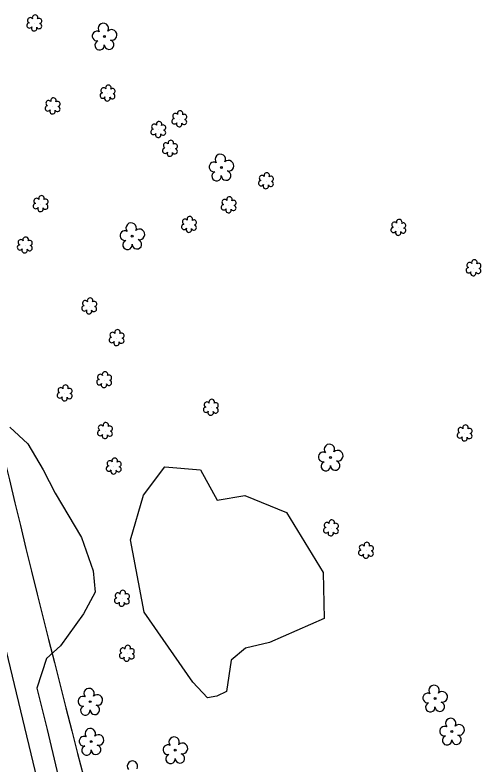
# Model space of a CAD drawing. Extents: x 3040896 to 3051146, y 687568 to 732976.
# Drawn here: x 3046828.5 to 3046994.6, y 709096.6 to 709363.8 of the extents above; entities that cross this region are included whole.
import ezdxf

# ---------------------------------------------------------------- set-up
doc = ezdxf.new("R2010")
doc.units = 0
for name, color, linetype in [('Exist Horizontal Alignment', 7, 'Continuous'), ('Exist Right of Way Line', 7, 'Continuous'), ('Exist Vegetation Hedge Row', 7, 'Continuous'), ('Exist Vegetation Shrub CELL', 7, 'Continuous'), ('Exist Vegetation Tree CELL', 7, 'Continuous')]:
    doc.layers.add(name, color=color, linetype=linetype)

msp = doc.modelspace()

# ---------------------------------------------------------------- linework, layer by layer
at = {"layer": 'Exist Horizontal Alignment'}
msp.add_arc((3052549.15, 710573.32), 5935.58, 193.024643, 198.245368, dxfattribs=at)
at = {"layer": 'Exist Right of Way Line'}
for radius in [5885.58, 5985.58]:
    msp.add_arc((3052549.15, 710573.32), radius, 193.024643, 198.245368, dxfattribs=at)
at = {"layer": 'Exist Vegetation Hedge Row'}
for points in [[(3046826.75, 709216.74), (3046833.08, 709210.82), (3046838.57, 709201.58), (3046842.9, 709193.2), (3046852.21, 709177.46), (3046856.46, 709165.54), (3046857.08, 709157.88), (3046852.9, 709150.18), (3046844.71, 709138.82), (3046839.83, 709134.26)], [(3046891.93, 709125.82), (3046874.56, 709150.74), (3046869.67, 709176.59), (3046874.34, 709192.45), (3046881.92, 709202.66), (3046894.6, 709201.52), (3046900.57, 709190.75), (3046910.49, 709192.37), (3046925.36, 709186.35), (3046938.4, 709164.88), (3046938.74, 709148.51), (3046919.22, 709140.01), (3046910.7, 709137.91), (3046905.6, 709133.66), (3046904.7, 709128.03), (3046903.88, 709122.48), (3046900.51, 709120.82), (3046897.12, 709120.17), (3046891.93, 709125.82)], [(3046842.43, 709066.63), (3046823.92, 709143.3)], [(3046839.83, 709134.26), (3046836.37, 709123.62), (3046840, 709108.88), (3046849.84, 709067.12)]]:
    msp.add_lwpolyline(points, dxfattribs=at)
at = {"layer": 'Exist Vegetation Shrub CELL'}
for p, q in [((3046835.48, 709360.74), (3046835.48, 709360.74)), ((3046861.6, 709335.74), (3046861.6, 709335.74)), ((3046842.03, 709331.17), (3046842.03, 709331.17)), ((3046887.19, 709326.56), (3046887.19, 709326.56)), ((3046879.68, 709322.75), (3046879.68, 709322.75)), ((3046883.86, 709316.07), (3046883.86, 709316.07)), ((3046918.05, 709304.47), (3046918.05, 709304.47)), ((3046837.74, 709296.31), (3046837.74, 709296.31)), ((3046904.76, 709295.89), (3046904.76, 709295.89)), ((3046890.64, 709288.89), (3046890.64, 709288.89)), ((3046965.26, 709287.82), (3046965.26, 709287.82)), ((3046832.11, 709281.55), (3046832.11, 709281.55)), ((3046992.03, 709273.42), (3046992.03, 709273.42)), ((3046855.07, 709259.82), (3046855.07, 709259.82)), ((3046864.83, 709248.52), (3046864.83, 709248.52)), ((3046860.4, 709233.51), (3046860.4, 709233.51)), ((3046846.33, 709228.78), (3046846.33, 709228.78)), ((3046898.42, 709223.66), (3046898.42, 709223.66)), ((3046860.69, 709215.38), (3046860.69, 709215.38)), ((3046988.88, 709214.53), (3046988.88, 709214.53)), ((3046863.82, 709202.69), (3046863.82, 709202.69)), ((3046941.21, 709180.67), (3046941.21, 709180.67)), ((3046953.72, 709172.65), (3046953.72, 709172.65)), ((3046866.72, 709155.56), (3046866.72, 709155.56)), ((3046868.48, 709135.95), (3046868.48, 709135.95))]:
    msp.add_line(p, q, dxfattribs=at)
for centre, radius, start, end in [((3046834, 709361.86), 0.968, 35.8908, 245.4216), ((3046835.71, 709362.78), 0.99, 334.8391, 200.4717), ((3046837.16, 709361.61), 0.929, 284.4567, 126.0861), ((3046833.68, 709360.03), 0.955, 95.1099, 327.9534), ((3046835.36, 709359.05), 0.984, 151.2797, 21.387), ((3046837.12, 709359.81), 0.937, 204.9913, 73.4601), ((3046860.12, 709336.86), 0.968, 35.8908, 245.4216), ((3046861.83, 709337.78), 0.99, 334.8391, 200.4717), ((3046859.8, 709335.03), 0.955, 95.1099, 327.9534), ((3046863.24, 709334.81), 0.937, 204.9913, 73.4601), ((3046863.27, 709336.61), 0.929, 284.4567, 126.0861), ((3046840.54, 709332.29), 0.968, 35.8908, 245.4216), ((3046842.25, 709333.21), 0.99, 334.8391, 200.4717), ((3046843.7, 709332.04), 0.929, 284.4567, 126.0861), ((3046861.47, 709334.05), 0.984, 151.2797, 21.387), ((3046840.23, 709330.46), 0.955, 95.1099, 327.9534), ((3046841.9, 709329.48), 0.984, 151.2797, 21.387), ((3046843.66, 709330.24), 0.937, 204.9913, 73.4601), ((3046887.42, 709328.61), 0.99, 334.8391, 200.4717), ((3046885.71, 709327.69), 0.968, 35.8908, 245.4216), ((3046888.86, 709327.43), 0.929, 284.4567, 126.0861), ((3046878.2, 709323.87), 0.968, 35.8908, 245.4216), ((3046879.91, 709324.79), 0.99, 334.8391, 200.4717), ((3046881.35, 709323.61), 0.929, 284.4567, 126.0861), ((3046885.39, 709325.86), 0.955, 95.1099, 327.9534), ((3046887.06, 709324.88), 0.984, 151.2797, 21.387), ((3046888.82, 709325.64), 0.937, 204.9913, 73.4601), ((3046877.88, 709322.04), 0.955, 95.1099, 327.9534), ((3046879.55, 709321.06), 0.984, 151.2797, 21.387), ((3046881.32, 709321.82), 0.937, 204.9913, 73.4601), ((3046884.09, 709318.11), 0.99, 334.8391, 200.4717), ((3046882.06, 709315.36), 0.955, 95.1099, 327.9534), ((3046882.38, 709317.19), 0.968, 35.8908, 245.4216), ((3046885.53, 709316.94), 0.929, 284.4567, 126.0861), ((3046883.73, 709314.38), 0.984, 151.2797, 21.387), ((3046885.5, 709315.14), 0.937, 204.9913, 73.4601), ((3046916.57, 709305.59), 0.968, 35.8908, 245.4216), ((3046918.28, 709306.51), 0.99, 334.8391, 200.4717), ((3046919.72, 709305.34), 0.929, 284.4567, 126.0861), ((3046916.25, 709303.76), 0.955, 95.1099, 327.9534), ((3046917.92, 709302.78), 0.984, 151.2797, 21.387), ((3046919.69, 709303.54), 0.937, 204.9913, 73.4601), ((3046836.25, 709297.43), 0.968, 35.8908, 245.4216), ((3046837.97, 709298.35), 0.99, 334.8391, 200.4717), ((3046839.41, 709297.17), 0.929, 284.4567, 126.0861), ((3046903.27, 709297.01), 0.968, 35.8908, 245.4216), ((3046904.98, 709297.93), 0.99, 334.8391, 200.4717), ((3046906.43, 709296.75), 0.929, 284.4567, 126.0861), ((3046835.94, 709295.6), 0.955, 95.1099, 327.9534), ((3046837.61, 709294.62), 0.984, 151.2797, 21.387), ((3046839.37, 709295.38), 0.937, 204.9913, 73.4601), ((3046902.96, 709295.18), 0.955, 95.1099, 327.9534), ((3046906.39, 709294.96), 0.937, 204.9913, 73.4601), ((3046904.63, 709294.2), 0.984, 151.2797, 21.387), ((3046889.15, 709290.02), 0.968, 35.8908, 245.4216), ((3046890.87, 709290.93), 0.99, 334.8391, 200.4717), ((3046892.31, 709289.76), 0.929, 284.4567, 126.0861), ((3046963.78, 709288.95), 0.968, 35.8908, 245.4216), ((3046965.49, 709289.86), 0.99, 334.8391, 200.4717), ((3046966.93, 709288.69), 0.929, 284.4567, 126.0861), ((3046888.84, 709288.19), 0.955, 95.1099, 327.9534), ((3046890.51, 709287.21), 0.984, 151.2797, 21.387), ((3046892.27, 709287.97), 0.937, 204.9913, 73.4601), ((3046963.46, 709287.12), 0.955, 95.1099, 327.9534), ((3046966.9, 709286.89), 0.937, 204.9913, 73.4601), ((3046832.34, 709283.59), 0.99, 334.8391, 200.4717), ((3046965.13, 709286.14), 0.984, 151.2797, 21.387), ((3046830.31, 709280.85), 0.955, 95.1099, 327.9534), ((3046830.62, 709282.68), 0.968, 35.8908, 245.4216), ((3046833.74, 709280.62), 0.937, 204.9913, 73.4601), ((3046833.78, 709282.42), 0.929, 284.4567, 126.0861), ((3046831.98, 709279.87), 0.984, 151.2797, 21.387), ((3046992.26, 709275.46), 0.99, 334.8391, 200.4717), ((3046990.23, 709272.72), 0.955, 95.1099, 327.9534), ((3046990.55, 709274.55), 0.968, 35.8908, 245.4216), ((3046993.7, 709274.29), 0.929, 284.4567, 126.0861), ((3046991.9, 709271.74), 0.984, 151.2797, 21.387), ((3046993.67, 709272.49), 0.937, 204.9913, 73.4601), ((3046855.3, 709261.86), 0.99, 334.8391, 200.4717), ((3046853.58, 709260.95), 0.968, 35.8908, 245.4216), ((3046856.74, 709260.69), 0.929, 284.4567, 126.0861), ((3046853.27, 709259.12), 0.955, 95.1099, 327.9534), ((3046854.94, 709258.14), 0.984, 151.2797, 21.387), ((3046856.7, 709258.89), 0.937, 204.9913, 73.4601), ((3046863.35, 709249.65), 0.968, 35.8908, 245.4216), ((3046865.06, 709250.57), 0.99, 334.8391, 200.4717), ((3046866.51, 709249.39), 0.929, 284.4567, 126.0861), ((3046863.03, 709247.82), 0.955, 95.1099, 327.9534), ((3046864.7, 709246.84), 0.984, 151.2797, 21.387), ((3046866.47, 709247.6), 0.937, 204.9913, 73.4601), ((3046860.63, 709235.55), 0.99, 334.8391, 200.4717), ((3046858.6, 709232.81), 0.955, 95.1099, 327.9534), ((3046858.91, 709234.64), 0.968, 35.8908, 245.4216), ((3046862.03, 709232.58), 0.937, 204.9913, 73.4601), ((3046862.07, 709234.38), 0.929, 284.4567, 126.0861), ((3046844.85, 709229.91), 0.968, 35.8908, 245.4216), ((3046846.56, 709230.82), 0.99, 334.8391, 200.4717), ((3046860.27, 709231.83), 0.984, 151.2797, 21.387), ((3046844.53, 709228.08), 0.955, 95.1099, 327.9534), ((3046847.97, 709227.85), 0.937, 204.9913, 73.4601), ((3046848, 709229.65), 0.929, 284.4567, 126.0861), ((3046846.2, 709227.1), 0.984, 151.2797, 21.387), ((3046896.94, 709224.79), 0.968, 35.8908, 245.4216), ((3046898.65, 709225.7), 0.99, 334.8391, 200.4717), ((3046900.09, 709224.53), 0.929, 284.4567, 126.0861), ((3046896.62, 709222.96), 0.955, 95.1099, 327.9534), ((3046900.06, 709222.73), 0.937, 204.9913, 73.4601), ((3046898.29, 709221.98), 0.984, 151.2797, 21.387), ((3046859.21, 709216.51), 0.968, 35.8908, 245.4216), ((3046860.92, 709217.42), 0.99, 334.8391, 200.4717), ((3046989.11, 709216.57), 0.99, 334.8391, 200.4717), ((3046858.89, 709214.67), 0.955, 95.1099, 327.9534), ((3046862.33, 709214.45), 0.937, 204.9913, 73.4601), ((3046862.36, 709216.25), 0.929, 284.4567, 126.0861), ((3046987.08, 709213.82), 0.955, 95.1099, 327.9534), ((3046987.4, 709215.65), 0.968, 35.8908, 245.4216), ((3046990.55, 709215.4), 0.929, 284.4567, 126.0861), ((3046860.56, 709213.7), 0.984, 151.2797, 21.387), ((3046988.75, 709212.84), 0.984, 151.2797, 21.387), ((3046990.52, 709213.6), 0.937, 204.9913, 73.4601), ((3046862.34, 709203.82), 0.968, 35.8908, 245.4216), ((3046864.05, 709204.73), 0.99, 334.8391, 200.4717), ((3046865.49, 709203.56), 0.929, 284.4567, 126.0861), ((3046862.02, 709201.99), 0.955, 95.1099, 327.9534), ((3046863.69, 709201.01), 0.984, 151.2797, 21.387), ((3046865.46, 709201.76), 0.937, 204.9913, 73.4601), ((3046939.73, 709181.8), 0.968, 35.8908, 245.4216), ((3046941.44, 709182.71), 0.99, 334.8391, 200.4717), ((3046939.41, 709179.97), 0.955, 95.1099, 327.9534), ((3046942.85, 709179.74), 0.937, 204.9913, 73.4601), ((3046942.88, 709181.54), 0.929, 284.4567, 126.0861), ((3046941.08, 709178.99), 0.984, 151.2797, 21.387), ((3046952.23, 709173.78), 0.968, 35.8908, 245.4216), ((3046953.94, 709174.7), 0.99, 334.8391, 200.4717), ((3046951.92, 709171.95), 0.955, 95.1099, 327.9534), ((3046955.35, 709171.73), 0.937, 204.9913, 73.4601), ((3046955.39, 709173.52), 0.929, 284.4567, 126.0861), ((3046953.59, 709170.97), 0.984, 151.2797, 21.387), ((3046866.94, 709157.6), 0.99, 334.8391, 200.4717), ((3046865.23, 709156.69), 0.968, 35.8908, 245.4216), ((3046868.39, 709156.43), 0.929, 284.4567, 126.0861), ((3046864.91, 709154.85), 0.955, 95.1099, 327.9534), ((3046866.59, 709153.88), 0.984, 151.2797, 21.387), ((3046868.35, 709154.63), 0.937, 204.9913, 73.4601), ((3046867, 709137.07), 0.968, 35.8908, 245.4216), ((3046868.71, 709137.99), 0.99, 334.8391, 200.4717), ((3046870.15, 709136.81), 0.929, 284.4567, 126.0861), ((3046866.68, 709135.24), 0.955, 95.1099, 327.9534), ((3046868.35, 709134.26), 0.984, 151.2797, 21.387), ((3046870.12, 709135.02), 0.937, 204.9913, 73.4601)]:
    msp.add_arc(centre, radius, start, end, dxfattribs=at)
at = {"layer": 'Exist Vegetation Tree CELL'}
for p, q in [((3046860.41, 709356.07), (3046860.41, 709356.07)), ((3046902.1, 709309.4), (3046902.1, 709309.4)), ((3046870.33, 709284.91), (3046870.33, 709284.91)), ((3046941.01, 709205.97), (3046941.01, 709205.97)), ((3046855.33, 709118.86), (3046855.33, 709118.86)), ((3046978.25, 709119.99), (3046978.25, 709119.99)), ((3046984.25, 709108.19), (3046984.25, 709108.19)), ((3046855.74, 709104.6), (3046855.74, 709104.6)), ((3046885.66, 709101.57), (3046885.66, 709101.57))]:
    msp.add_line(p, q, dxfattribs=at)
for centre in [(3046860.41, 709356.07), (3046902.1, 709309.4), (3046870.33, 709284.91), (3046941.01, 709205.97), (3046855.33, 709118.86), (3046978.25, 709119.99), (3046984.25, 709108.19), (3046855.74, 709104.6), (3046885.66, 709101.57)]:
    msp.add_circle(centre, 0.326, dxfattribs=at)
for centre, radius, start, end in [((3046860.02, 709358.95), 1.86, 330.1651, 219.7134), ((3046857.8, 709356.23), 1.73, 62.6636, 279.3457), ((3046862.96, 709356.66), 1.9, 257.1011, 134.1999), ((3046858.7, 709352.95), 1.69, 111.5671, 6.231), ((3046862.08, 709353.17), 1.7, 181.2822, 74.56), ((3046901.71, 709312.27), 1.86, 330.1651, 219.7134), ((3046899.49, 709309.55), 1.73, 62.6636, 279.3457), ((3046904.64, 709309.99), 1.9, 257.1011, 134.1999), ((3046900.39, 709306.28), 1.69, 111.5671, 6.231), ((3046903.77, 709306.5), 1.7, 181.2822, 74.56), ((3046869.95, 709287.78), 1.86, 330.1651, 219.7134), ((3046872.88, 709285.5), 1.9, 257.1011, 134.1999), ((3046867.73, 709285.06), 1.73, 62.6636, 279.3457), ((3046868.63, 709281.79), 1.69, 111.5671, 6.231), ((3046872.01, 709282.01), 1.7, 181.2822, 74.56), ((3046940.62, 709208.84), 1.86, 330.1651, 219.7134), ((3046938.4, 709206.12), 1.73, 62.6636, 279.3457), ((3046943.56, 709206.56), 1.9, 257.1011, 134.1999), ((3046939.31, 709202.85), 1.69, 111.5671, 6.231), ((3046942.68, 709203.07), 1.7, 181.2822, 74.56), ((3046977.87, 709122.86), 1.86, 330.1651, 219.7134), ((3046854.94, 709121.73), 1.86, 330.1651, 219.7134), ((3046857.87, 709119.45), 1.9, 257.1011, 134.1999), ((3046975.65, 709120.14), 1.73, 62.6636, 279.3457), ((3046980.8, 709120.58), 1.9, 257.1011, 134.1999), ((3046852.72, 709119.01), 1.73, 62.6636, 279.3457), ((3046979.93, 709117.09), 1.7, 181.2822, 74.56), ((3046853.62, 709115.74), 1.69, 111.5671, 6.231), ((3046857, 709115.96), 1.7, 181.2822, 74.56), ((3046976.55, 709116.87), 1.69, 111.5671, 6.231), ((3046983.86, 709111.07), 1.86, 330.1651, 219.7134), ((3046986.8, 709108.78), 1.9, 257.1011, 134.1999), ((3046855.36, 709107.47), 1.86, 330.1651, 219.7134), ((3046981.64, 709108.35), 1.73, 62.6636, 279.3457), ((3046853.14, 709104.75), 1.73, 62.6636, 279.3457), ((3046858.29, 709105.19), 1.9, 257.1011, 134.1999), ((3046885.27, 709104.44), 1.86, 330.1651, 219.7134), ((3046982.54, 709105.07), 1.69, 111.5671, 6.231), ((3046985.92, 709105.29), 1.7, 181.2822, 74.56), ((3046854.04, 709101.48), 1.69, 111.5671, 6.231), ((3046857.42, 709101.7), 1.7, 181.2822, 74.56), ((3046883.05, 709101.72), 1.73, 62.6636, 279.3457), ((3046888.21, 709102.16), 1.9, 257.1011, 134.1999), ((3046883.95, 709098.45), 1.69, 111.5671, 6.231), ((3046887.33, 709098.67), 1.7, 181.2822, 74.56), ((3046870.42, 709095.86), 1.86, 330.1651, 219.7134)]:
    msp.add_arc(centre, radius, start, end, dxfattribs=at)

doc.saveas('drawing.dxf')
